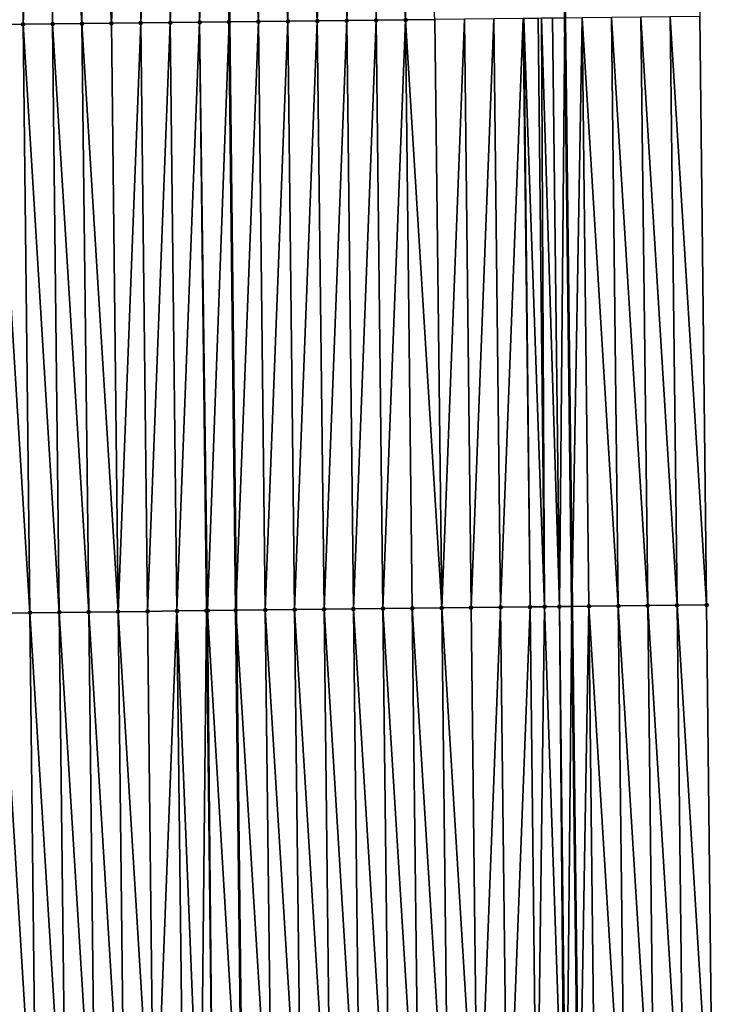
# Model space of a CAD drawing. Header units: feet. Extents: x 2007189 to 2022806, y 818621 to 837694.
# Tile 303 of 656: x 2011379 to 2011403, y 828354 to 828387. Entities that reach past the tile are written whole.
import ezdxf

# ---------------------------------------------------------------- set-up
doc = ezdxf.new("R2010")
doc.units = ezdxf.units.FT
doc.header["$MEASUREMENT"] = 0
for name, color, linetype, lineweight in [('EP_Travel Lane', 172, 'Continuous', 53), ('Road Shots', 141, 'Continuous', 100), ('Road X-Section', 40, 'Continuous', 13), ('STRIPING', 60, 'Continuous', 53)]:
    doc.layers.add(name, color=color, linetype=linetype, lineweight=lineweight)
doc.layers.add('I-77-MM17-21_SB-Surface-Border', color=7, linetype='Continuous')
doc.layers.add('I-77-MM17-21_SB-Surface-TIN', color=7, linetype='Continuous')

msp = doc.modelspace()

# ---------------------------------------------------------------- linework, layer by layer
at = {"layer": 'EP_Travel Lane'}
msp.add_polyline3d([(2011395.58455164, 828607.3902502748, 314.5817992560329), (2011395.768281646, 828587.3914331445, 314.459898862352), (2011395.952013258, 828567.3924413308, 314.361462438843), (2011396.135741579, 828547.3938077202, 314.214938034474), (2011396.319470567, 828527.3951014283, 314.0781827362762), (2011396.503200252, 828507.3963193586, 313.9515696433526), (2011396.686926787, 828487.3978801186, 313.7789906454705), (2011396.870653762, 828467.3993930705, 313.6128010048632), (2011397.054381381, 828447.4008358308, 313.4560295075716), (2011397.238109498, 828427.4022243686, 313.3065585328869), (2011397.466386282, 828407.4191252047, 313.202241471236), (2011397.702721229, 828387.420848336, 313.0820185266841), (2011397.939057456, 828367.4224631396, 312.9877514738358), (2011398.175394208, 828347.4240335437, 312.9041139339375)], dxfattribs=at)
at = {"layer": 'I-77-MM17-21_SB-Surface-Border', "color": 3, "linetype": 'Continuous', "lineweight": -3}
msp.add_polyline3d([(2011398.958411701, 828607.4260055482, 314.4802499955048), (2011400.165808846, 828587.4380073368, 314.3315114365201), (2011400.373261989, 828567.4394243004, 314.2112514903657), (2011400.580713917, 828547.4409584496, 314.0752339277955), (2011400.788166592, 828527.4424205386, 313.9489078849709), (2011401.995561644, 828507.4546241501, 313.773077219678), (2011402.203010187, 828487.4564845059, 313.5933249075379), (2011402.410460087, 828467.4582141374, 313.4310772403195), (2011402.617910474, 828447.4598968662, 313.2751229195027), (2011401.825418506, 828427.450835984, 313.1689540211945), (2011402.052226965, 828407.4726198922, 313.0491666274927), (2011402.282727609, 828387.4741896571, 312.9495928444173), (2011402.513229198, 828367.4756775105, 312.8696366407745), (2011402.743730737, 828347.4771696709, 312.788627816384)], dxfattribs=at)
at = {"layer": 'I-77-MM17-21_SB-Surface-TIN', "color": 128, "linetype": 'Continuous', "lineweight": -3}
for points in [[(2011384.283928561, 828387.2662640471, 313.0628607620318), (2011385.053363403, 828407.2760543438, 313.2020383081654), (2011384.053429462, 828407.264560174, 313.1946061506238)], [(2011384.283928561, 828387.2662640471, 313.0628607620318), (2011385.283862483, 828387.277759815, 313.0699109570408), (2011385.053363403, 828407.2760543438, 313.2020383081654)], [(2011385.283862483, 828387.277759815, 313.0699109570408), (2011386.053289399, 828407.2875654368, 313.2053919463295), (2011385.053363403, 828407.2760543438, 313.2020383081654)], [(2011385.283862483, 828387.277759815, 313.0699109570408), (2011386.28378824, 828387.2892687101, 313.0737918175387), (2011386.053289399, 828407.2875654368, 313.2053919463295)], [(2011387.283729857, 828387.3007921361, 313.074233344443), (2011387.053230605, 828407.2991015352, 313.2027934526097), (2011386.053289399, 828407.2875654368, 313.2053919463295)], [(2011387.283729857, 828387.3007921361, 313.074233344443), (2011386.053289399, 828407.2875654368, 313.2053919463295), (2011386.28378824, 828387.2892687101, 313.0737918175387)], [(2011388.283663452, 828387.3123162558, 313.0744864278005), (2011388.053164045, 828407.3106391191, 313.199817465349), (2011387.053230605, 828407.2991015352, 313.2027934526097)], [(2011387.283729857, 828387.3007921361, 313.074233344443), (2011388.283663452, 828387.3123162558, 313.0744864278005), (2011387.053230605, 828407.2991015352, 313.2027934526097)], [(2011389.283597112, 828387.3238347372, 313.0760911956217), (2011389.053097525, 828407.3221732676, 313.1976650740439), (2011388.053164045, 828407.3106391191, 313.199817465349)], [(2011388.283663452, 828387.3123162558, 313.0744864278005), (2011389.283597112, 828387.3238347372, 313.0760911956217), (2011388.053164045, 828407.3106391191, 313.199817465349)], [(2011389.283597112, 828387.3238347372, 313.0760911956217), (2011390.053031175, 828407.3336925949, 313.1990659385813), (2011389.053097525, 828407.3221732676, 313.1976650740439)], [(2011389.283597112, 828387.3238347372, 313.0760911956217), (2011390.283530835, 828387.335347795, 313.078996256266), (2011390.053031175, 828407.3336925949, 313.1990659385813)], [(2011390.283530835, 828387.335347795, 313.078996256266), (2011391.052964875, 828407.3452076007, 313.2015028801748), (2011390.053031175, 828407.3336925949, 313.1990659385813)], [(2011390.283530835, 828387.335347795, 313.078996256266), (2011391.283464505, 828387.3468653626, 313.0808201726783), (2011391.052964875, 828407.3452076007, 313.2015028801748)], [(2011392.283398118, 828387.3583879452, 313.0814417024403), (2011392.052898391, 828407.3567385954, 313.2001066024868), (2011391.052964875, 828407.3452076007, 313.2015028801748)], [(2011391.283464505, 828387.3468653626, 313.0808201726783), (2011392.283398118, 828387.3583879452, 313.0814417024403), (2011391.052964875, 828407.3452076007, 313.2015028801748)], [(2011392.283398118, 828387.3583879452, 313.0814417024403), (2011393.283331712, 828387.3699121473, 313.0816750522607), (2011392.052898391, 828407.3567385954, 313.2001066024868)], [(2011378.284327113, 828387.197108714, 313.0638872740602), (2011379.284260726, 828387.2086312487, 313.064520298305), (2011379.053760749, 828407.207003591, 313.1779991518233)], [(2011379.284260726, 828387.2086312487, 313.064520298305), (2011380.053694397, 828407.2185231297, 313.1793493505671), (2011379.053760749, 828407.207003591, 313.1779991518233)], [(2011379.284260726, 828387.2086312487, 313.064520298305), (2011380.284194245, 828387.2201619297, 313.0632003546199), (2011380.053694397, 828407.2185231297, 313.1793493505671)], [(2011381.284127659, 828387.2317017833, 313.059681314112), (2011381.053628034, 828407.2300436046, 313.1804750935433), (2011380.053694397, 828407.2185231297, 313.1793493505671)], [(2011380.284194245, 828387.2201619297, 313.0632003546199), (2011381.284127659, 828387.2317017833, 313.059681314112), (2011380.053694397, 828407.2185231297, 313.1793493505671)], [(2011382.284061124, 828387.243237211, 313.0572233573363), (2011382.05356171, 828407.241560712, 313.1824082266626), (2011381.053628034, 828407.2300436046, 313.1804750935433)], [(2011381.284127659, 828387.2317017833, 313.059681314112), (2011382.284061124, 828387.243237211, 313.0572233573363), (2011381.053628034, 828407.2300436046, 313.1804750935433)], [(2011382.284061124, 828387.243237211, 313.0572233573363), (2011383.053495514, 828407.2530667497, 313.1869951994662), (2011382.05356171, 828407.241560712, 313.1824082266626)], [(2011382.284061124, 828387.243237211, 313.0572233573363), (2011383.283994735, 828387.2547599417, 313.0578094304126), (2011383.053495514, 828407.2530667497, 313.1869951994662)], [(2011383.283994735, 828387.2547599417, 313.0578094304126), (2011384.053429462, 828407.264560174, 313.1946061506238), (2011383.053495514, 828407.2530667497, 313.1869951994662)], [(2011383.283994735, 828387.2547599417, 313.0578094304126), (2011384.283928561, 828387.2662640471, 313.0628607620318), (2011384.053429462, 828407.264560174, 313.1946061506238)], [(2011379.514762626, 828367.2100921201, 312.9910329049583), (2011379.284260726, 828387.2086312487, 313.064520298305), (2011378.284327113, 828387.197108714, 313.0638872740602)], [(2011378.514829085, 828367.1985633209, 312.9919017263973), (2011379.514762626, 828367.2100921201, 312.9910329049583), (2011378.284327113, 828387.197108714, 313.0638872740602)], [(2011380.514696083, 828367.2216281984, 312.9884189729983), (2011380.284194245, 828387.2201619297, 313.0632003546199), (2011379.284260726, 828387.2086312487, 313.064520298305)], [(2011379.514762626, 828367.2100921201, 312.9910329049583), (2011380.514696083, 828367.2216281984, 312.9884189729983), (2011379.284260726, 828387.2086312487, 313.064520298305)], [(2011381.5146294, 828367.2331764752, 312.9828805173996), (2011381.284127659, 828387.2317017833, 313.059681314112), (2011380.284194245, 828387.2201619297, 313.0632003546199)], [(2011380.514696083, 828367.2216281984, 312.9884189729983), (2011381.5146294, 828367.2331764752, 312.9828805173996), (2011380.284194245, 828387.2201619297, 313.0632003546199)], [(2011382.514562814, 828367.2447162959, 312.9793693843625), (2011382.284061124, 828387.243237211, 313.0572233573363), (2011381.284127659, 828387.2317017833, 313.059681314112)], [(2011381.5146294, 828367.2331764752, 312.9828805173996), (2011382.514562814, 828367.2447162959, 312.9793693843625), (2011381.284127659, 828387.2317017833, 313.059681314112)], [(2011382.514562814, 828367.2447162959, 312.9793693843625), (2011383.283994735, 828387.2547599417, 313.0578094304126), (2011382.284061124, 828387.243237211, 313.0572233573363)], [(2011382.514562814, 828367.2447162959, 312.9793693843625), (2011383.514496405, 828367.2562407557, 312.9795409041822), (2011383.283994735, 828387.2547599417, 313.0578094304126)], [(2011383.514496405, 828367.2562407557, 312.9795409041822), (2011384.283928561, 828387.2662640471, 313.0628607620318), (2011383.283994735, 828387.2547599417, 313.0578094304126)], [(2011383.514496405, 828367.2562407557, 312.9795409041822), (2011384.514430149, 828367.2677520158, 312.9828769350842), (2011384.283928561, 828387.2662640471, 313.0628607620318)], [(2011384.514430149, 828367.2677520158, 312.9828769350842), (2011385.283862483, 828387.277759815, 313.0699109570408), (2011384.283928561, 828387.2662640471, 313.0628607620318)], [(2011384.514430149, 828367.2677520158, 312.9828769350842), (2011385.514363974, 828367.2792561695, 312.9879167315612), (2011385.283862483, 828387.277759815, 313.0699109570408)], [(2011385.555964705, 828367.2797347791, 312.9881271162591), (2011386.28378824, 828387.2892687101, 313.0737918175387), (2011385.283862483, 828387.277759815, 313.0699109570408)], [(2011385.514363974, 828367.2792561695, 312.9879167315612), (2011385.555964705, 828367.2797347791, 312.9881271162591), (2011385.283862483, 828387.277759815, 313.0699109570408)], [(2011385.555964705, 828367.2797347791, 312.9881271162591), (2011386.514289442, 828367.2907671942, 312.9912862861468), (2011386.28378824, 828387.2892687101, 313.0737918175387)], [(2011387.283729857, 828387.3007921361, 313.074233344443), (2011386.28378824, 828387.2892687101, 313.0737918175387), (2011386.514289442, 828367.2907671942, 312.9912862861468)], [(2011387.514231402, 828367.302283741, 312.9933778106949), (2011387.283729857, 828387.3007921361, 313.074233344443), (2011386.514289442, 828367.2907671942, 312.9912862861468)], [(2011387.514231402, 828367.302283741, 312.9933778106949), (2011388.283663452, 828387.3123162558, 313.0744864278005), (2011387.283729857, 828387.3007921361, 313.074233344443)], [(2011387.514231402, 828367.302283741, 312.9933778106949), (2011388.514165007, 828367.3138070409, 312.9938273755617), (2011388.283663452, 828387.3123162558, 313.0744864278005)], [(2011388.514165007, 828367.3138070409, 312.9938273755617), (2011389.283597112, 828387.3238347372, 313.0760911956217), (2011388.283663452, 828387.3123162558, 313.0744864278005)], [(2011388.514165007, 828367.3138070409, 312.9938273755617), (2011389.514098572, 828367.3253337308, 312.9934642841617), (2011389.283597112, 828387.3238347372, 313.0760911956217)], [(2011389.514098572, 828367.3253337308, 312.9934642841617), (2011390.283530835, 828387.335347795, 313.078996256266), (2011389.283597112, 828387.3238347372, 313.0760911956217)], [(2011389.514098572, 828367.3253337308, 312.9934642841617), (2011390.514032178, 828367.3368569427, 312.9939349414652), (2011390.283530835, 828387.335347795, 313.078996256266)], [(2011390.514032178, 828367.3368569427, 312.9939349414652), (2011391.283464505, 828387.3468653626, 313.0808201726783), (2011390.283530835, 828387.335347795, 313.078996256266)], [(2011390.514032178, 828367.3368569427, 312.9939349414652), (2011391.513965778, 828367.3483806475, 312.9942874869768), (2011391.283464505, 828387.3468653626, 313.0808201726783)], [(2011391.513965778, 828367.3483806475, 312.9942874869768), (2011392.283398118, 828387.3583879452, 313.0814417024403), (2011391.283464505, 828387.3468653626, 313.0808201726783)], [(2011391.513965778, 828367.3483806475, 312.9942874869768), (2011392.513899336, 828367.3599079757, 312.993771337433), (2011392.283398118, 828387.3583879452, 313.0814417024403)], [(2011393.513832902, 828367.3714346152, 312.993420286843), (2011393.283331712, 828387.3699121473, 313.0816750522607), (2011392.283398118, 828387.3583879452, 313.0814417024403)], [(2011392.513899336, 828367.3599079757, 312.993771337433), (2011393.513832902, 828367.3714346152, 312.993420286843), (2011392.283398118, 828387.3583879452, 313.0814417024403)], [(2011393.513832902, 828367.3714346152, 312.993420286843), (2011394.283265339, 828387.381433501, 313.0825911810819), (2011393.283331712, 828387.3699121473, 313.0816750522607)], [(2011393.513832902, 828367.3714346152, 312.993420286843), (2011394.51376645, 828367.3829628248, 312.992692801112), (2011394.283265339, 828387.381433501, 313.0825911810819)], [(2011394.51376645, 828367.3829628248, 312.992692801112), (2011395.283199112, 828387.3929422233, 313.0865356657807), (2011394.283265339, 828387.381433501, 313.0825911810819)], [(2011394.51376645, 828367.3829628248, 312.992692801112), (2011395.513700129, 828367.3944797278, 312.9946760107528), (2011395.283199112, 828387.3929422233, 313.0865356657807)], [(2011395.513700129, 828367.3944797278, 312.9946760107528), (2011396.283133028, 828387.4044385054, 313.0934626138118), (2011395.283199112, 828387.3929422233, 313.0865356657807)], [(2011395.513700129, 828367.3944797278, 312.9946760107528), (2011396.513633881, 828367.4059902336, 312.9981928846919), (2011396.283133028, 828387.4044385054, 313.0934626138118)], [(2011396.513633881, 828367.4059902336, 312.9981928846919), (2011396.307884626, 828387.404723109, 313.093626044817), (2011396.283133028, 828387.4044385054, 313.0934626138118)], [(2011397.008728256, 828367.4116996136, 312.9974853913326), (2011396.789757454, 828387.410270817, 313.0951433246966), (2011396.307884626, 828387.404723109, 313.093626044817)], [(2011396.513633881, 828367.4059902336, 312.9981928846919), (2011397.008728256, 828367.4116996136, 312.9974853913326), (2011396.307884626, 828387.404723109, 313.093626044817)], [(2011397.008728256, 828367.4116996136, 312.9974853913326), (2011396.902321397, 828387.4115689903, 313.0949592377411), (2011396.789757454, 828387.410270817, 313.0951433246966)], [(2011397.513567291, 828367.4175303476, 312.9946114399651), (2011397.283066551, 828387.4159688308, 313.0922278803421), (2011396.902321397, 828387.4115689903, 313.0949592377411)], [(2011397.008728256, 828367.4116996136, 312.9974853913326), (2011397.513567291, 828367.4175303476, 312.9946114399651), (2011396.902321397, 828387.4115689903, 313.0949592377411)], [(2011397.513567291, 828367.4175303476, 312.9946114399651), (2011397.702721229, 828387.420848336, 313.0820185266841), (2011397.283066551, 828387.4159688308, 313.0922278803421)], [(2011397.513567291, 828367.4175303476, 312.9946114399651), (2011397.939057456, 828367.4224631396, 312.9877514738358), (2011397.702721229, 828387.420848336, 313.0820185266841)], [(2011398.282998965, 828387.4275954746, 313.0679015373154), (2011397.702721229, 828387.420848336, 313.0820185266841), (2011397.939057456, 828367.4224631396, 312.9877514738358)], [(2011398.513500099, 828367.4291227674, 312.9784900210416), (2011398.282998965, 828387.4275954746, 313.0679015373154), (2011397.939057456, 828367.4224631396, 312.9877514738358)], [(2011399.513432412, 828367.4407581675, 312.9520644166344), (2011399.282931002, 828387.4392547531, 313.0357512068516), (2011398.282998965, 828387.4275954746, 313.0679015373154)], [(2011398.513500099, 828367.4291227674, 312.9784900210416), (2011399.513432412, 828367.4407581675, 312.9520644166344), (2011398.282998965, 828387.4275954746, 313.0679015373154)], [(2011400.513364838, 828367.4523837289, 312.9279975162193), (2011400.282863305, 828387.4508909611, 313.0091319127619), (2011399.282931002, 828387.4392547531, 313.0357512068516)], [(2011399.513432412, 828367.4407581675, 312.9520644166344), (2011400.513364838, 828367.4523837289, 312.9279975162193), (2011399.282931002, 828387.4392547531, 313.0357512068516)], [(2011401.513297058, 828367.4640271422, 312.8996508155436), (2011401.282795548, 828387.4625324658, 312.9812427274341), (2011400.282863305, 828387.4508909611, 313.0091319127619)], [(2011400.513364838, 828367.4523837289, 312.9279975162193), (2011401.513297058, 828367.4640271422, 312.8996508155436), (2011400.282863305, 828387.4508909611, 313.0091319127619)], [(2011402.513229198, 828367.4756775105, 312.8696366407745), (2011402.282727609, 828387.4741896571, 312.9495928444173), (2011401.282795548, 828387.4625324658, 312.9812427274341)], [(2011401.513297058, 828367.4640271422, 312.8996508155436), (2011402.513229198, 828367.4756775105, 312.8696366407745), (2011401.282795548, 828387.4625324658, 312.9812427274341)], [(2011400.743866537, 828347.4538619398, 312.8503351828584), (2011400.513364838, 828367.4523837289, 312.9279975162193), (2011399.513432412, 828367.4407581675, 312.9520644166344)], [(2011401.743798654, 828347.4655143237, 312.8198367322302), (2011401.513297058, 828367.4640271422, 312.8996508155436), (2011400.513364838, 828367.4523837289, 312.9279975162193)], [(2011400.743866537, 828347.4538619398, 312.8503351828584), (2011401.743798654, 828347.4655143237, 312.8198367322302), (2011400.513364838, 828367.4523837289, 312.9279975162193)], [(2011402.743730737, 828347.4771696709, 312.788627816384), (2011402.513229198, 828367.4756775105, 312.8696366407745), (2011401.513297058, 828367.4640271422, 312.8996508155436)], [(2011401.743798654, 828347.4655143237, 312.8198367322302), (2011402.743730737, 828347.4771696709, 312.788627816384), (2011401.513297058, 828367.4640271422, 312.8996508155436)], [(2011379.745264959, 828347.2115153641, 312.9265719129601), (2011379.514762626, 828367.2100921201, 312.9910329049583), (2011378.514829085, 828367.1985633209, 312.9919017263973)], [(2011378.745331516, 828347.199978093, 312.9294729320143), (2011379.745264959, 828347.2115153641, 312.9265719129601), (2011378.514829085, 828367.1985633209, 312.9919017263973)], [(2011380.745198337, 828347.2230583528, 312.9223001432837), (2011380.514696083, 828367.2216281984, 312.9884189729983), (2011379.514762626, 828367.2100921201, 312.9910329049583)], [(2011379.745264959, 828347.2115153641, 312.9265719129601), (2011380.745198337, 828347.2230583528, 312.9223001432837), (2011379.514762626, 828367.2100921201, 312.9910329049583)], [(2011381.745131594, 828347.2346118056, 312.9155196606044), (2011381.5146294, 828367.2331764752, 312.9828805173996), (2011380.514696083, 828367.2216281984, 312.9884189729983)], [(2011380.745198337, 828347.2230583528, 312.9223001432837), (2011381.745131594, 828347.2346118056, 312.9155196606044), (2011380.514696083, 828367.2216281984, 312.9884189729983)], [(2011382.745064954, 828347.2461563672, 312.91087083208), (2011382.514562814, 828367.2447162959, 312.9793693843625), (2011381.5146294, 828367.2331764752, 312.9828805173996)], [(2011381.745131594, 828347.2346118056, 312.9155196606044), (2011382.745064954, 828347.2461563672, 312.91087083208), (2011381.5146294, 828367.2331764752, 312.9828805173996)], [(2011383.74499852, 828347.2576829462, 312.9105331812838), (2011383.514496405, 828367.2562407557, 312.9795409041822), (2011382.514562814, 828367.2447162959, 312.9793693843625)], [(2011382.745064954, 828347.2461563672, 312.91087083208), (2011383.74499852, 828347.2576829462, 312.9105331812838), (2011382.514562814, 828367.2447162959, 312.9793693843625)], [(2011383.74499852, 828347.2576829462, 312.9105331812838), (2011384.514430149, 828367.2677520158, 312.9828769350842), (2011383.514496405, 828367.2562407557, 312.9795409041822)], [(2011383.74499852, 828347.2576829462, 312.9105331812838), (2011384.744932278, 828347.2691929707, 312.9141643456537), (2011384.514430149, 828367.2677520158, 312.9828769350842)], [(2011385.312162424, 828347.2757179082, 312.917261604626), (2011385.514363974, 828367.2792561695, 312.9879167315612), (2011384.514430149, 828367.2677520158, 312.9828769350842)], [(2011384.744932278, 828347.2691929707, 312.9141643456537), (2011385.312162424, 828347.2757179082, 312.917261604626), (2011384.514430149, 828367.2677520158, 312.9828769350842)], [(2011385.312162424, 828347.2757179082, 312.917261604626), (2011385.744866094, 828347.2806979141, 312.9190136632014), (2011385.514363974, 828367.2792561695, 312.9879167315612)], [(2011385.744866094, 828347.2806979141, 312.9190136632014), (2011385.555964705, 828367.2797347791, 312.9881271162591), (2011385.514363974, 828367.2792561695, 312.9879167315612)], [(2011385.555964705, 828367.2797347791, 312.9881271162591), (2011386.744791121, 828347.292224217, 312.9187185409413), (2011386.514289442, 828367.2907671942, 312.9912862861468)], [(2011385.744866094, 828347.2806979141, 312.9190136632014), (2011386.744791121, 828347.292224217, 312.9187185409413), (2011385.555964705, 828367.2797347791, 312.9881271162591)], [(2011387.744733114, 828347.3037609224, 312.915976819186), (2011387.514231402, 828367.302283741, 312.9933778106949), (2011386.514289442, 828367.2907671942, 312.9912862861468)], [(2011387.744733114, 828347.3037609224, 312.915976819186), (2011386.514289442, 828367.2907671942, 312.9912862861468), (2011386.744791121, 828347.292224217, 312.9187185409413)], [(2011388.744666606, 828347.3152940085, 312.9140790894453), (2011388.514165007, 828367.3138070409, 312.9938273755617), (2011387.514231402, 828367.302283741, 312.9933778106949)], [(2011387.744733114, 828347.3037609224, 312.915976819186), (2011388.744666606, 828347.3152940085, 312.9140790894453), (2011387.514231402, 828367.302283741, 312.9933778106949)], [(2011389.744600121, 828347.3268250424, 312.9126734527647), (2011389.514098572, 828367.3253337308, 312.9934642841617), (2011388.514165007, 828367.3138070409, 312.9938273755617)], [(2011388.744666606, 828347.3152940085, 312.9140790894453), (2011389.744600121, 828347.3268250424, 312.9126734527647), (2011388.514165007, 828367.3138070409, 312.9938273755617)], [(2011390.744533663, 828347.338353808, 312.9118115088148), (2011390.514032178, 828367.3368569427, 312.9939349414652), (2011389.514098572, 828367.3253337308, 312.9934642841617)], [(2011389.744600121, 828347.3268250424, 312.9126734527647), (2011390.744533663, 828347.338353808, 312.9118115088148), (2011389.514098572, 828367.3253337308, 312.9934642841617)], [(2011391.744467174, 828347.3498852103, 312.9103175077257), (2011391.513965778, 828367.3483806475, 312.9942874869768), (2011390.514032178, 828367.3368569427, 312.9939349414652)], [(2011390.744533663, 828347.338353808, 312.9118115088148), (2011391.744467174, 828347.3498852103, 312.9103175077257), (2011390.514032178, 828367.3368569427, 312.9939349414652)], [(2011392.744400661, 828347.3614187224, 312.9083176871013), (2011392.513899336, 828367.3599079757, 312.993771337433), (2011391.513965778, 828367.3483806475, 312.9942874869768)], [(2011391.744467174, 828347.3498852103, 312.9103175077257), (2011392.744400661, 828347.3614187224, 312.9083176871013), (2011391.513965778, 828367.3483806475, 312.9942874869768)], [(2011393.744334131, 828347.372953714, 312.9059631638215), (2011393.513832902, 828367.3714346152, 312.993420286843), (2011392.513899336, 828367.3599079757, 312.993771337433)], [(2011392.744400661, 828347.3614187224, 312.9083176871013), (2011393.744334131, 828347.372953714, 312.9059631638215), (2011392.513899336, 828367.3599079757, 312.993771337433)], [(2011394.744267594, 828347.3844893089, 312.903464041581), (2011394.51376645, 828367.3829628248, 312.992692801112), (2011393.513832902, 828367.3714346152, 312.993420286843)], [(2011393.744334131, 828347.372953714, 312.9059631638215), (2011394.744267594, 828347.3844893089, 312.903464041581), (2011393.513832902, 828367.3714346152, 312.993420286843)], [(2011394.744267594, 828347.3844893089, 312.903464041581), (2011395.513700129, 828367.3944797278, 312.9946760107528), (2011394.51376645, 828367.3829628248, 312.992692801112)], [(2011394.744267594, 828347.3844893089, 312.903464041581), (2011395.74420118, 828347.3960141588, 312.9035409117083), (2011395.513700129, 828367.3944797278, 312.9946760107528)], [(2011395.74420118, 828347.3960141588, 312.9035409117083), (2011396.513633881, 828367.4059902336, 312.9981928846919), (2011395.513700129, 828367.3944797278, 312.9946760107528)], [(2011395.74420118, 828347.3960141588, 312.9035409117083), (2011396.744134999, 828347.4075188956, 312.9084397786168), (2011396.513633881, 828367.4059902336, 312.9981928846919)], [(2011396.744134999, 828347.4075188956, 312.9084397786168), (2011397.008728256, 828367.4116996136, 312.9974853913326), (2011396.513633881, 828367.4059902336, 312.9981928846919)], [(2011396.744134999, 828347.4075188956, 312.9084397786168), (2011397.688292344, 828347.4184009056, 312.9085086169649), (2011397.008728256, 828367.4116996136, 312.9974853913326)], [(2011397.688292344, 828347.4184009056, 312.9085086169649), (2011397.513567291, 828367.4175303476, 312.9946114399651), (2011397.008728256, 828367.4116996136, 312.9974853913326)], [(2011397.744068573, 828347.4190448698, 312.9082471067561), (2011397.939057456, 828367.4224631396, 312.9877514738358), (2011397.513567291, 828367.4175303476, 312.9946114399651)], [(2011397.688292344, 828347.4184009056, 312.9085086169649), (2011397.744068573, 828347.4190448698, 312.9082471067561), (2011397.513567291, 828367.4175303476, 312.9946114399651)], [(2011397.744068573, 828347.4190448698, 312.9082471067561), (2011398.175394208, 828347.4240335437, 312.9041139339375), (2011397.939057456, 828367.4224631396, 312.9877514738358)], [(2011398.513500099, 828367.4291227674, 312.9784900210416), (2011397.939057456, 828367.4224631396, 312.9877514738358), (2011398.175394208, 828347.4240335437, 312.9041139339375)], [(2011398.744001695, 828347.4306100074, 312.8986652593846), (2011398.513500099, 828367.4291227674, 312.9784900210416), (2011398.175394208, 828347.4240335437, 312.9041139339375)], [(2011399.743934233, 828347.442225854, 312.8769263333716), (2011399.513432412, 828367.4407581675, 312.9520644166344), (2011398.513500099, 828367.4291227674, 312.9784900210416)], [(2011398.744001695, 828347.4306100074, 312.8986652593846), (2011399.743934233, 828347.442225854, 312.8769263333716), (2011398.513500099, 828367.4291227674, 312.9784900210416)], [(2011399.743934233, 828347.442225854, 312.8769263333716), (2011400.743866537, 828347.4538619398, 312.8503351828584), (2011399.513432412, 828367.4407581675, 312.9520644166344)]]:
    msp.add_3dface(points, dxfattribs=at)
at = {"layer": 'Road Shots', "lineweight": 100}
for p in [(2011379.284260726, 828387.2086312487, 313.064520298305), (2011380.284194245, 828387.2201619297, 313.0632003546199), (2011381.284127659, 828387.2317017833, 313.059681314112), (2011382.284061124, 828387.243237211, 313.0572233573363), (2011383.283994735, 828387.2547599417, 313.0578094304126), (2011384.283928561, 828387.2662640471, 313.0628607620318), (2011385.283862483, 828387.277759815, 313.0699109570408), (2011386.283796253, 828387.2892688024, 313.0737918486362), (2011387.283729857, 828387.3007921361, 313.074233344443), (2011388.283663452, 828387.3123162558, 313.0744864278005), (2011389.283597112, 828387.3238347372, 313.0760911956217), (2011390.283530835, 828387.335347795, 313.078996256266), (2011391.283464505, 828387.3468653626, 313.0808201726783), (2011392.283398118, 828387.3583879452, 313.0814417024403), (2011400.513364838, 828367.4523837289, 312.9279975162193), (2011401.513297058, 828367.4640271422, 312.8996508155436), (2011402.513229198, 828367.4756775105, 312.8696366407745), (2011379.514762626, 828367.2100921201, 312.9910329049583), (2011380.514696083, 828367.2216281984, 312.9884189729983), (2011381.5146294, 828367.2331764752, 312.9828805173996), (2011382.514562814, 828367.2447162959, 312.9793693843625), (2011383.514496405, 828367.2562407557, 312.9795409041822), (2011384.514430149, 828367.2677520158, 312.9828769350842), (2011385.514363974, 828367.2792561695, 312.9879167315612), (2011385.555964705, 828367.2797347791, 312.9881271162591), (2011386.514297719, 828367.2907672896, 312.9912863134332), (2011387.514231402, 828367.302283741, 312.9933778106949), (2011388.514165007, 828367.3138070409, 312.9938273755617), (2011389.514098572, 828367.3253337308, 312.9934642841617), (2011390.514032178, 828367.3368569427, 312.9939349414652), (2011391.513965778, 828367.3483806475, 312.9942874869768), (2011392.513899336, 828367.3599079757, 312.993771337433), (2011393.513832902, 828367.3714346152, 312.993420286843), (2011394.51376645, 828367.3829628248, 312.992692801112), (2011395.513700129, 828367.3944797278, 312.9946760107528), (2011396.513633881, 828367.4059902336, 312.9981928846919), (2011397.008728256, 828367.4116996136, 312.9974853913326), (2011397.513567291, 828367.4175303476, 312.9946114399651), (2011398.513500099, 828367.4291227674, 312.9784900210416), (2011399.513432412, 828367.4407581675, 312.9520644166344)]:
    msp.add_point(p, dxfattribs=at)
at = {"layer": 'Road X-Section', "extrusion": (-0.01152507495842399, 0.9999248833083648, 0.004171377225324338), "elevation": 805144.9918140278, "flags": 128}
msp.add_lwpolyline([(-2020816.002144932, -3045.640386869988), (-2020815.002144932, -3045.608736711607), (-2020814.002144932, -3045.580847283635), (-2020813.002144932, -3045.554227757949), (-2020812.002144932, -3045.522077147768), (-2020811.002144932, -3045.497750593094), (-2020810.621374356, -3045.495019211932), (-2020810.508802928, -3045.494835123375), (-2020810.026898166, -3045.496352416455), (-2020810.002144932, -3045.496515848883), (-2020809.002144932, -3045.503442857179), (-2020808.002144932, -3045.507387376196), (-2020807.002144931, -3045.508303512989), (-2020806.002144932, -3045.508536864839), (-2020805.002144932, -3045.509158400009), (-2020804.002144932, -3045.510982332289), (-2020803.002144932, -3045.513887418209), (-2020802.002144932, -3045.515492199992), (-2020801.002144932, -3045.515745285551), (-2020800.002144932, -3045.516186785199), (-2020799.002144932, -3045.52006771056), (-2020798.002144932, -3045.527117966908), (-2020797.002144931, -3045.532169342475), (-2020796.002144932, -3045.532755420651), (-2020795.002144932, -3045.530297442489), (-2020794.002144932, -3045.526778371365), (-2020793.002144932, -3045.525458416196), (-2020792.002144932, -3045.526091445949), (-2020791.002144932, -3045.526348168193), (-2020790.002144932, -3045.526185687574), (-2020789.002144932, -3045.526955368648), (-2020788.002144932, -3045.525244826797), (-2020787.002144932, -3045.517240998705), (-2020786.002144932, -3045.512343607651), (-2020785.002144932, -3045.513504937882), (-2020784.002144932, -3045.51491912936), (-2020783.002144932, -3045.512874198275), (-2020782.002144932, -3045.509176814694), (-2020781.002144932, -3045.505687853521), (-2020780.002144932, -3045.503223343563), (-2020779.002144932, -3045.500503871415), (-2020778.002144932, -3045.497166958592), (-2020777.002144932, -3045.496615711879), (-2020776.002144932, -3045.499263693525), (-2020775.002144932, -3045.503685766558), (-2020774.002144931, -3045.506840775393), (-2020773.002144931, -3045.510152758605), (-2020772.002144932, -3045.514719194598), (-2020771.002144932, -3045.522547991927), (-2020770.556231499, -3045.52653289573)], dxfattribs=at)
at = {"layer": 'Road X-Section', "extrusion": (-0.01152507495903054, 0.9999248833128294, 0.004171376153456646), "elevation": 805124.9918161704, "flags": 128}
msp.add_lwpolyline([(-2020816.002145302, -3045.636052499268), (-2020815.002145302, -3045.606038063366), (-2020814.002145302, -3045.577691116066), (-2020813.002145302, -3045.553624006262), (-2020812.002145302, -3045.527198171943), (-2020811.002145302, -3045.511076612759), (-2020810.497272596, -3045.508202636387), (-2020810.002145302, -3045.507495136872), (-2020809.002145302, -3045.51101204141), (-2020808.002145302, -3045.512995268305), (-2020807.002145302, -3045.512267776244), (-2020806.002145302, -3045.511916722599), (-2020805.002145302, -3045.511400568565), (-2020804.002145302, -3045.511753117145), (-2020803.002145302, -3045.512223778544), (-2020802.002145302, -3045.511860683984), (-2020801.002145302, -3045.512310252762), (-2020800.002145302, -3045.51440176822), (-2020799.043748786, -3045.51756099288), (-2020799.002145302, -3045.517771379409), (-2020798.002145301, -3045.522811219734), (-2020797.002145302, -3045.52614727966), (-2020796.002145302, -3045.526318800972), (-2020795.002145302, -3045.522807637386), (-2020794.002145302, -3045.517269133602), (-2020793.002145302, -3045.5146551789), (-2020792.002145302, -3045.513786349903), (-2020791.002145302, -3045.512175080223), (-2020790.002145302, -3045.51037745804), (-2020789.002145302, -3045.50921699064), (-2020788.002145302, -3045.508560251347), (-2020787.002145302, -3045.506660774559), (-2020786.002145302, -3045.505080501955), (-2020785.002145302, -3045.504732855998), (-2020784.002145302, -3045.504795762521), (-2020783.002145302, -3045.503663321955), (-2020782.002145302, -3045.501181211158), (-2020781.002145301, -3045.498383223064), (-2020780.002145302, -3045.495873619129), (-2020779.002145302, -3045.494303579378), (-2020778.002145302, -3045.492216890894), (-2020777.002145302, -3045.4902658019), (-2020776.468891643, -3045.489829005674), (-2020776.002145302, -3045.490419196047), (-2020775.002145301, -3045.49465878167), (-2020774.002145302, -3045.499989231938), (-2020773.002145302, -3045.50551115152), (-2020772.002145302, -3045.510657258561), (-2020771.045939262, -3045.516226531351)], dxfattribs=at)
at = {"layer": 'STRIPING'}
msp.add_polyline3d([(2011383.959227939, 828607.2687935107, 314.6975475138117), (2011384.166680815, 828587.2702361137, 314.5738235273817), (2011384.374135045, 828567.2715483, 314.4676023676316), (2011384.581586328, 828547.2731445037, 314.3232684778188), (2011384.789036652, 828527.2748331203, 314.1665372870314), (2011384.99648731, 828507.2764895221, 314.0141248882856), (2011385.203936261, 828487.2783105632, 313.8396264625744), (2011385.411385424, 828467.2801110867, 313.6678773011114), (2011385.618835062, 828447.2818658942, 313.5022622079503), (2011385.826284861, 828427.2836051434, 313.3387384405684), (2011386.053289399, 828407.2875654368, 313.2053919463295), (2011386.28378824, 828387.2892687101, 313.0737918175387), (2011386.514289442, 828367.2907671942, 312.9912862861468), (2011386.744791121, 828347.292224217, 312.9187185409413)], dxfattribs=at)

doc.saveas('drawing.dxf')
